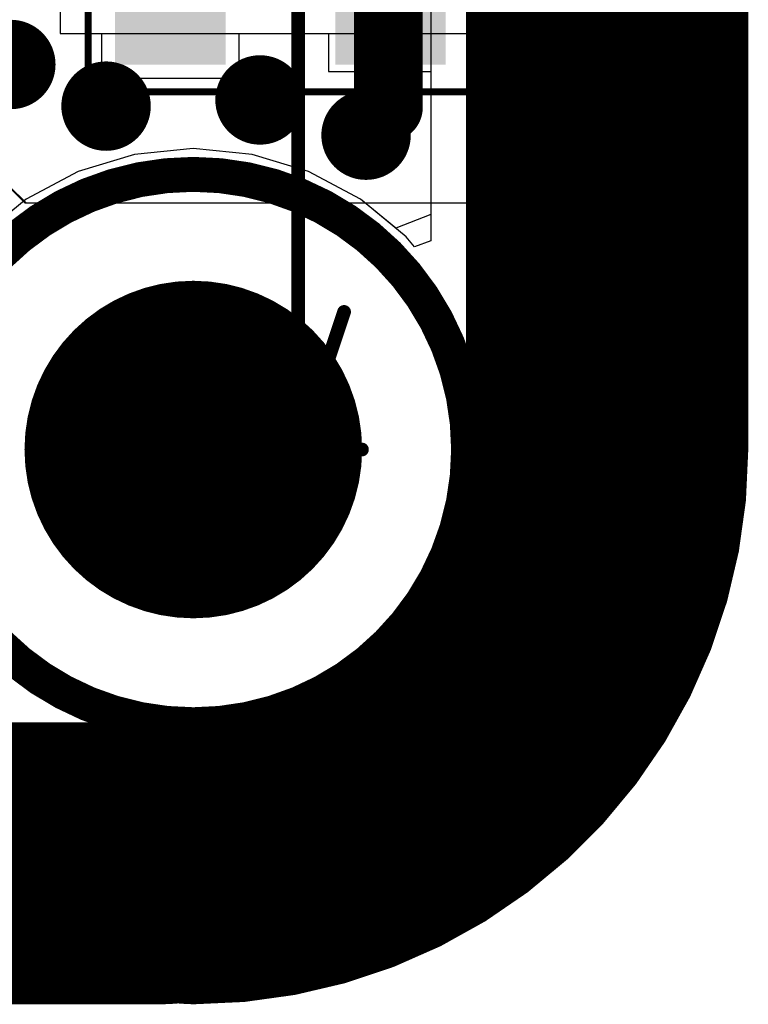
# Model space of a CAD drawing. Header units: millimetres. Extents: x -2 to 68, y -2 to 27.4.
# Tile 500 of 594: x 62.7 to 68, y -2 to 5.2. Entities that reach past the tile are written whole.
import ezdxf

# ---------------------------------------------------------------- set-up
doc = ezdxf.new("R2010")
doc.units = ezdxf.units.MM
for name, color, linetype in [('BottomLayer', 5, 'Continuous'), ('BottomSolder', 6, 'Continuous'), ('DrillGuide', 244, 'Continuous'), ('KeepOutLayer', 6, 'Continuous'), ('Mechanical1', 6, 'Continuous'), ('Mechanical13', 56, 'Continuous'), ('Mechanical15', 56, 'Continuous'), ('Mechanical3', 76, 'Continuous'), ('Mechanical4', 56, 'Continuous'), ('MidLayer1', 16, 'Continuous'), ('MidLayer2', 76, 'Continuous'), ('MidLayer3', 90, 'Continuous'), ('MidLayer4', 156, 'Continuous'), ('MidLayer5', 130, 'Continuous'), ('MidLayer6', 216, 'Continuous'), ('MidLayer7', 6, 'Continuous'), ('MidLayer8', 54, 'Continuous'), ('MultiLayer', 9, 'Continuous'), ('PadHoleLayer', 156, 'Continuous'), ('TopLayer', 1, 'Continuous'), ('TopPaste', 8, 'Continuous'), ('TopSolder', 216, 'Continuous'), ('ViaHoleLayer', 16, 'Continuous')]:
    doc.layers.add(name, color=color, linetype=linetype)

# ---------------------------------------------------------------- blocks, each defined once
blk = doc.blocks.new('2450AT42E0100E_165')
at = {"layer": 'Mechanical13', "const_width": 0.1}
for points in [[(2.5, 1), (-2.5, 1)], [(-2.5, -1), (-2.5, 1)], [(2.5, -1), (2.5, 1)], [(2.5, -1), (-2.5, -1)]]:
    blk.add_lwpolyline(points, dxfattribs=at)
at = {"layer": 'Mechanical13', "const_width": 0.05}
for points in [[(-2.525, 1, 1), (-2.475, 1, 1)], [(-2.525, 1, 1), (-2.475, 1, 1)], [(2.475, 1, 1), (2.525, 1, 1)], [(2.475, 1, 1), (2.525, 1, 1)], [(-2.525, -1, 1), (-2.475, -1, 1)], [(-2.525, -1, 1), (-2.475, -1, 1)], [(2.475, -1, 1), (2.525, -1, 1)], [(2.475, -1, 1), (2.525, -1, 1)]]:
    blk.add_lwpolyline(points, format="xyb", close=True, dxfattribs=at)
at = {"layer": 'Mechanical15'}
for points, const_width in [([(3.429, 1.4), (-3.429, 1.4)], 0.0508), ([(-3.429, -1.397), (-3.429, 1.4)], 0.0508), ([(3.429, -1.397), (3.429, 1.4)], 0.0508), ([(0, -0.35), (0, 0.35)], 0.05), ([(0.35, 0), (-0.35, 0)], 0.05), ([(3.429, -1.397), (-3.429, -1.397)], 0.0508)]:
    blk.add_lwpolyline(points, dxfattribs=dict(at, const_width=const_width))
for points, const_width in [([(-3.4417, 1.4, 1), (-3.4163, 1.4, 1)], 0.0254), ([(-3.4417, 1.4, 1), (-3.4163, 1.4, 1)], 0.0254), ([(3.4163, 1.4, 1), (3.4417, 1.4, 1)], 0.0254), ([(3.4163, 1.4, 1), (3.4417, 1.4, 1)], 0.0254), ([(-0.0125, 0.35, 1), (0.0125, 0.35, 1)], 0.025), ([(0.25, 0, 1), (-0.25, 0, 1)], 0.05), ([(-0.3625, 0, 1), (-0.3375, 0, 1)], 0.025), ([(-0.2625, 0, 1), (-0.2375, 0, 1)], 0.025), ([(0.2375, 0, 1), (0.2625, 0, 1)], 0.025), ([(0.3375, 0, 1), (0.3625, 0, 1)], 0.025), ([(-0.0125, -0.35, 1), (0.0125, -0.35, 1)], 0.025), ([(-3.4417, -1.397, 1), (-3.4163, -1.397, 1)], 0.0254), ([(-3.4417, -1.397, 1), (-3.4163, -1.397, 1)], 0.0254), ([(3.4163, -1.397, 1), (3.4417, -1.397, 1)], 0.0254), ([(3.4163, -1.397, 1), (3.4417, -1.397, 1)], 0.0254)]:
    blk.add_lwpolyline(points, format="xyb", close=True, dxfattribs=dict(at, const_width=const_width))
at = {"layer": 'TopLayer'}
for points in [[(-1, 1.1), (-3.13, 1.1), (-1, 0.5), (-3.13, 0.5)], [(3.13, 1.1), (1, 1.1), (3.13, 0.5), (1, 0.5)], [(-1, -0.5), (-3.13, -0.5), (-1, -1.1), (-3.13, -1.1)], [(3.13, -0.5), (1, -0.5), (3.13, -1.1), (1, -1.1)]]:
    blk.add_solid(points, dxfattribs=at)
at = {"layer": 'TopPaste'}
for points in [[(-1, 1.1), (-3.13, 1.1), (-1, 0.5), (-3.13, 0.5)], [(3.13, 1.1), (1, 1.1), (3.13, 0.5), (1, 0.5)], [(-1, -0.5), (-3.13, -0.5), (-1, -1.1), (-3.13, -1.1)], [(3.13, -0.5), (1, -0.5), (3.13, -1.1), (1, -1.1)]]:
    blk.add_solid(points, dxfattribs=at)
at = {"layer": 'TopSolder'}
for points in [[(-0.8984, 1.2016), (-3.2316, 1.2016), (-0.8984, 0.3984), (-3.2316, 0.3984)], [(3.2316, 1.2016), (0.8984, 1.2016), (3.2316, 0.3984), (0.8984, 0.3984)], [(-0.8984, -0.3984), (-3.2316, -0.3984), (-0.8984, -1.2016), (-3.2316, -1.2016)], [(3.2316, -0.3984), (0.8984, -0.3984), (3.2316, -1.2016), (0.8984, -1.2016)]]:
    blk.add_solid(points, dxfattribs=at)

msp = doc.modelspace()

# ---------------------------------------------------------------- linework, layer by layer
at = {"layer": 'BottomLayer'}
for p, q in [((65.7341, 15.4539), (65.7341, 3.5488)), ((63.5812, 4.1775), (63.1709, 4.053)), ((64.008, 4.2195), (63.5812, 4.1775)), ((64.4348, 4.1775), (64.008, 4.2195)), ((64.8451, 4.053), (64.4348, 4.1775)), ((63.1709, 4.053), (62.7927, 3.8509)), ((65.2233, 3.8509), (64.8451, 4.053)), ((62.7927, 3.8509), (62.4612, 3.5788)), ((65.5548, 3.5788), (65.2233, 3.8509)), ((65.6145, 3.506), (65.5548, 3.5788)), ((65.7341, 3.5488), (65.6145, 3.506))]:
    msp.add_line(p, q, dxfattribs=at)
for points, const_width in [([(62.5195, 4.8306, 1), (62.8445, 4.8306, 1)], 0.325), ([(64.3302, 4.5728, 1), (64.6552, 4.5728, 1)], 0.325), ([(63.2115, 4.5279, 1), (63.5365, 4.5279, 1)], 0.325), ([(65.1005, 4.3167, 1), (65.4255, 4.3167, 1)], 0.325), ([(63.4455, 2.032, 1), (64.5705, 2.032, 1)], 1.125)]:
    msp.add_lwpolyline(points, format="xyb", close=True, dxfattribs=dict(at, const_width=const_width))
at = {"layer": 'BottomSolder', "const_width": 1.2266}
msp.add_lwpolyline([(63.3947, 2.032, 1), (64.6213, 2.032, 1)], format="xyb", close=True, dxfattribs=at)
at = {"layer": 'DrillGuide'}
for points, const_width in [([(62.607, 4.8306, 1), (62.757, 4.8306, 1)], 0.15), ([(63.299, 4.5279, 1), (63.449, 4.5279, 1)], 0.15), ([(64.4177, 4.5728, 1), (64.5677, 4.5728, 1)], 0.15), ([(65.188, 4.3167, 1), (65.338, 4.3167, 1)], 0.15), ([(64.0469, 0, 1), (64.0969, 0, 1)], 0.05)]:
    msp.add_lwpolyline(points, format="xyb", close=True, dxfattribs=dict(at, const_width=const_width))
at = {"layer": 'DrillGuide', "const_width": 0.1}
msp.add_lwpolyline([(2.208, 0), (64.0719, 0)], dxfattribs=at)
at = {"layer": 'KeepOutLayer'}
for points, const_width in [([(66.008, 2.032, 1), (62.008, 2.032, 1)], 0.254), ([(65.9445, 2.032, 1), (66.0715, 2.032, 1)], 0.127)]:
    msp.add_lwpolyline(points, format="xyb", close=True, dxfattribs=dict(at, const_width=const_width))
at = {"layer": 'Mechanical1', "const_width": 0.1}
for points in [[(64.77, 2.032), (64.77, 8.4593)], [(64.4367, 3.032), (64.77, 2.032)], [(64.77, 2.032), (65.1033, 3.032)], [(64.67, 2.032), (65.233, 2.032)]]:
    msp.add_lwpolyline(points, dxfattribs=at)
at = {"layer": 'Mechanical1', "const_width": 0.05}
for points in [[(64.4117, 3.032, 1), (64.4617, 3.032, 1)], [(65.0783, 3.032, 1), (65.1283, 3.032, 1)], [(64.645, 2.032, 1), (64.695, 2.032, 1)], [(64.745, 2.032, 1), (64.795, 2.032, 1)], [(64.745, 2.032, 1), (64.795, 2.032, 1)], [(64.745, 2.032, 1), (64.795, 2.032, 1)], [(65.208, 2.032, 1), (65.258, 2.032, 1)]]:
    msp.add_lwpolyline(points, format="xyb", close=True, dxfattribs=at)
at = {"layer": 'Mechanical3', "const_width": 2}
for points in [[(67.04, 2.032), (67.04, 23.368)], [(60.2, -1), (63.7877, -1)]]:
    msp.add_lwpolyline(points, dxfattribs=at)
msp.add_lwpolyline([(67.04, 2.032, -0.414214), (64.008, -1)], format="xyb", dxfattribs=at)
at = {"layer": 'Mechanical3', "const_width": 1}
for points in [[(66.54, 2.032, 1), (67.54, 2.032, 1)], [(66.54, 2.032, 1), (67.54, 2.032, 1)], [(63.2877, -1, 1), (64.2877, -1, 1)], [(63.508, -1, 1), (64.508, -1, 1)]]:
    msp.add_lwpolyline(points, format="xyb", close=True, dxfattribs=at)
at = {"layer": 'Mechanical4', "const_width": 0.1}
for points in [[(66.04, 2.032), (66.04, 23.368)], [(2.032, 0), (64.008, 0)]]:
    msp.add_lwpolyline(points, dxfattribs=at)
msp.add_lwpolyline([(66.04, 2.032, -0.414214), (64.008, 0)], format="xyb", dxfattribs=at)
at = {"layer": 'Mechanical4', "const_width": 0.05}
for points in [[(66.015, 2.032, 1), (66.065, 2.032, 1)], [(66.015, 2.032, 1), (66.065, 2.032, 1)], [(63.983, 0, 1), (64.033, 0, 1)], [(63.983, 0, 1), (64.033, 0, 1)]]:
    msp.add_lwpolyline(points, format="xyb", close=True, dxfattribs=at)
at = {"layer": 'MidLayer1'}
for p, q in [((66.1, 3.825), (66.1, 14.8066)), ((62.6734, 3.9448), (62.7932, 3.825)), ((62.7932, 3.825), (66.1, 3.825))]:
    msp.add_line(p, q, dxfattribs=at)
for points, const_width in [([(62.5195, 4.8306, 1), (62.8445, 4.8306, 1)], 0.325), ([(64.3302, 4.5728, 1), (64.6552, 4.5728, 1)], 0.325), ([(63.2115, 4.5279, 1), (63.5365, 4.5279, 1)], 0.325), ([(65.1005, 4.3167, 1), (65.4255, 4.3167, 1)], 0.325), ([(63.4455, 2.032, 1), (64.5705, 2.032, 1)], 1.125)]:
    msp.add_lwpolyline(points, format="xyb", close=True, dxfattribs=dict(at, const_width=const_width))
at = {"layer": 'MidLayer2'}
for p, q in [((66.1, 3.825), (66.1, 14.8066)), ((62.6734, 3.9448), (62.7932, 3.825)), ((62.7932, 3.825), (66.1, 3.825))]:
    msp.add_line(p, q, dxfattribs=at)
for points, const_width in [([(62.5195, 4.8306, 1), (62.8445, 4.8306, 1)], 0.325), ([(64.3302, 4.5728, 1), (64.6552, 4.5728, 1)], 0.325), ([(63.2115, 4.5279, 1), (63.5365, 4.5279, 1)], 0.325), ([(65.1005, 4.3167, 1), (65.4255, 4.3167, 1)], 0.325), ([(63.4455, 2.032, 1), (64.5705, 2.032, 1)], 1.125)]:
    msp.add_lwpolyline(points, format="xyb", close=True, dxfattribs=dict(at, const_width=const_width))
at = {"layer": 'MidLayer3'}
for p, q in [((66.0907, 3.825), (66.0907, 14.8066)), ((62.6641, 3.9448), (62.7839, 3.825)), ((62.7839, 3.825), (66.0907, 3.825))]:
    msp.add_line(p, q, dxfattribs=at)
for points, const_width in [([(62.5195, 4.8306, 1), (62.8445, 4.8306, 1)], 0.325), ([(64.3302, 4.5728, 1), (64.6552, 4.5728, 1)], 0.325), ([(63.2115, 4.5279, 1), (63.5365, 4.5279, 1)], 0.325), ([(65.1005, 4.3167, 1), (65.4255, 4.3167, 1)], 0.325), ([(63.4455, 2.032, 1), (64.5705, 2.032, 1)], 1.125)]:
    msp.add_lwpolyline(points, format="xyb", close=True, dxfattribs=dict(at, const_width=const_width))
at = {"layer": 'MidLayer4'}
for p, q in [((65.7341, 15.4539), (65.7341, 3.5488)), ((63.5812, 4.1775), (63.1709, 4.053)), ((64.008, 4.2195), (63.5812, 4.1775)), ((64.4348, 4.1775), (64.008, 4.2195)), ((64.8451, 4.053), (64.4348, 4.1775)), ((63.1709, 4.053), (62.7927, 3.8509)), ((65.2233, 3.8509), (64.8451, 4.053)), ((62.7927, 3.8509), (62.4612, 3.5788)), ((65.5548, 3.5788), (65.2233, 3.8509)), ((65.6145, 3.506), (65.5548, 3.5788)), ((65.7341, 3.5488), (65.6145, 3.506))]:
    msp.add_line(p, q, dxfattribs=at)
for points, const_width in [([(62.5195, 4.8306, 1), (62.8445, 4.8306, 1)], 0.325), ([(64.3302, 4.5728, 1), (64.6552, 4.5728, 1)], 0.325), ([(63.2115, 4.5279, 1), (63.5365, 4.5279, 1)], 0.325), ([(65.1005, 4.3167, 1), (65.4255, 4.3167, 1)], 0.325), ([(63.4455, 2.032, 1), (64.5705, 2.032, 1)], 1.125)]:
    msp.add_lwpolyline(points, format="xyb", close=True, dxfattribs=dict(at, const_width=const_width))
at = {"layer": 'MidLayer5'}
for p, q in [((66.1, 3.825), (66.1, 14.8066)), ((62.6734, 3.9448), (62.7932, 3.825)), ((62.7932, 3.825), (66.1, 3.825))]:
    msp.add_line(p, q, dxfattribs=at)
for points, const_width in [([(62.5195, 4.8306, 1), (62.8445, 4.8306, 1)], 0.325), ([(64.3302, 4.5728, 1), (64.6552, 4.5728, 1)], 0.325), ([(63.2115, 4.5279, 1), (63.5365, 4.5279, 1)], 0.325), ([(65.1005, 4.3167, 1), (65.4255, 4.3167, 1)], 0.325), ([(63.4455, 2.032, 1), (64.5705, 2.032, 1)], 1.125)]:
    msp.add_lwpolyline(points, format="xyb", close=True, dxfattribs=dict(at, const_width=const_width))
at = {"layer": 'MidLayer6'}
for p, q in [((66.1, 3.825), (66.1, 14.8066)), ((62.6734, 3.9448), (62.7932, 3.825)), ((62.7932, 3.825), (66.1, 3.825))]:
    msp.add_line(p, q, dxfattribs=at)
for points, const_width in [([(62.5195, 4.8306, 1), (62.8445, 4.8306, 1)], 0.325), ([(64.3302, 4.5728, 1), (64.6552, 4.5728, 1)], 0.325), ([(63.2115, 4.5279, 1), (63.5365, 4.5279, 1)], 0.325), ([(65.1005, 4.3167, 1), (65.4255, 4.3167, 1)], 0.325), ([(63.4455, 2.032, 1), (64.5705, 2.032, 1)], 1.125)]:
    msp.add_lwpolyline(points, format="xyb", close=True, dxfattribs=dict(at, const_width=const_width))
at = {"layer": 'MidLayer7'}
for p, q in [((66.1, 3.825), (66.1, 14.8066)), ((62.6734, 3.9448), (62.7932, 3.825)), ((62.7932, 3.825), (66.1, 3.825))]:
    msp.add_line(p, q, dxfattribs=at)
for points, const_width in [([(62.5195, 4.8306, 1), (62.8445, 4.8306, 1)], 0.325), ([(64.3302, 4.5728, 1), (64.6552, 4.5728, 1)], 0.325), ([(63.2115, 4.5279, 1), (63.5365, 4.5279, 1)], 0.325), ([(65.1005, 4.3167, 1), (65.4255, 4.3167, 1)], 0.325), ([(63.4455, 2.032, 1), (64.5705, 2.032, 1)], 1.125)]:
    msp.add_lwpolyline(points, format="xyb", close=True, dxfattribs=dict(at, const_width=const_width))
at = {"layer": 'MidLayer8'}
for p, q in [((66.1, 3.825), (66.1, 14.8066)), ((62.6734, 3.9448), (62.7932, 3.825)), ((62.7932, 3.825), (66.1, 3.825))]:
    msp.add_line(p, q, dxfattribs=at)
for points, const_width in [([(62.5195, 4.8306, 1), (62.8445, 4.8306, 1)], 0.325), ([(64.3302, 4.5728, 1), (64.6552, 4.5728, 1)], 0.325), ([(63.2115, 4.5279, 1), (63.5365, 4.5279, 1)], 0.325), ([(65.1005, 4.3167, 1), (65.4255, 4.3167, 1)], 0.325), ([(63.4455, 2.032, 1), (64.5705, 2.032, 1)], 1.125)]:
    msp.add_lwpolyline(points, format="xyb", close=True, dxfattribs=dict(at, const_width=const_width))
at = {"layer": 'MultiLayer'}
for points, const_width in [([(62.5195, 4.8306, 1), (62.8445, 4.8306, 1)], 0.325), ([(64.3302, 4.5728, 1), (64.6552, 4.5728, 1)], 0.325), ([(63.2115, 4.5279, 1), (63.5365, 4.5279, 1)], 0.325), ([(65.1005, 4.3167, 1), (65.4255, 4.3167, 1)], 0.325), ([(63.4455, 2.032, 1), (64.5705, 2.032, 1)], 1.125)]:
    msp.add_lwpolyline(points, format="xyb", close=True, dxfattribs=dict(at, const_width=const_width))
at = {"layer": 'PadHoleLayer', "const_width": 1.125}
msp.add_lwpolyline([(63.4455, 2.032, 1), (64.5705, 2.032, 1)], format="xyb", close=True, dxfattribs=at)
at = {"layer": 'TopLayer'}
for p, q in [((63.04, 11.3155), (63.04, 5.0555)), ((66.0405, 5.0555), (66.0405, 11.3155)), ((63.04, 8.0845), (63.04, 5.0555)), ((63.04, 8.0845), (63.04, 5.0555)), ((63.04, 5.0555), (66.0405, 5.0555)), ((63.04, 5.0555), (63.3405, 5.0555)), ((63.04, 5.0555), (63.3405, 5.0555)), ((63.3405, 5.0555), (63.3405, 4.7304)), ((63.3405, 5.0555), (63.3405, 4.7304)), ((64.3405, 4.7304), (64.3405, 5.0555)), ((64.3405, 5.0555), (64.9905, 5.0555)), ((64.3405, 4.7304), (64.3405, 5.0555)), ((64.3405, 5.0555), (64.9905, 5.0555)), ((64.9905, 5.0555), (64.9905, 4.7804)), ((64.9905, 5.0555), (64.9905, 4.7804)), ((63.3405, 4.7304), (64.3405, 4.7304)), ((63.3405, 4.7304), (64.3405, 4.7304)), ((64.9905, 4.7804), (65.7341, 4.7804)), ((64.9905, 4.7804), (65.7341, 4.7804)), ((65.7341, 4.7804), (65.7341, 3.5488)), ((65.7341, 4.7804), (65.7341, 3.7412)), ((63.5812, 4.1775), (63.1709, 4.053)), ((63.5812, 4.1775), (63.1709, 4.053)), ((64.008, 4.2195), (63.5812, 4.1775)), ((64.008, 4.2195), (63.5812, 4.1775)), ((64.4348, 4.1775), (64.008, 4.2195)), ((64.4348, 4.1775), (64.008, 4.2195)), ((64.8451, 4.053), (64.4348, 4.1775)), ((64.8451, 4.053), (64.4348, 4.1775)), ((63.1709, 4.053), (62.7927, 3.8509)), ((63.1709, 4.053), (62.7927, 3.8509)), ((65.2233, 3.8509), (64.8451, 4.053)), ((65.2233, 3.8509), (64.8451, 4.053)), ((62.7927, 3.8509), (62.4612, 3.5788)), ((62.7927, 3.8509), (62.4612, 3.5788)), ((65.5548, 3.5788), (65.2233, 3.8509)), ((65.4801, 3.6401), (65.2233, 3.8509)), ((65.7341, 3.7412), (65.4801, 3.6401)), ((65.6145, 3.506), (65.5548, 3.5788)), ((65.7341, 3.5488), (65.6145, 3.506))]:
    msp.add_line(p, q, dxfattribs=at)
at = {"layer": 'TopLayer', "const_width": 0.5}
for points in [[(65.4252, 4.5195), (65.4252, 5.9802)], [(65.263, 4.3573), (65.4252, 4.5195)], [(65.263, 4.3167), (65.263, 4.3573)]]:
    msp.add_lwpolyline(points, dxfattribs=at)
at = {"layer": 'TopLayer'}
for points, const_width in [([(62.5195, 4.8306, 1), (62.8445, 4.8306, 1)], 0.325), ([(64.3302, 4.5728, 1), (64.6552, 4.5728, 1)], 0.325), ([(63.2115, 4.5279, 1), (63.5365, 4.5279, 1)], 0.325), ([(65.3002, 4.5195, 1), (65.5502, 4.5195, 1)], 0.25), ([(65.3002, 4.5195, 1), (65.5502, 4.5195, 1)], 0.25), ([(65.1005, 4.3167, 1), (65.4255, 4.3167, 1)], 0.325), ([(65.138, 4.3573, 1), (65.388, 4.3573, 1)], 0.25), ([(65.138, 4.3573, 1), (65.388, 4.3573, 1)], 0.25), ([(65.138, 4.3167, 1), (65.388, 4.3167, 1)], 0.25), ([(63.4455, 2.032, 1), (64.5705, 2.032, 1)], 1.125)]:
    msp.add_lwpolyline(points, format="xyb", close=True, dxfattribs=dict(at, const_width=const_width))
at = {"layer": 'TopSolder', "const_width": 1.2266}
msp.add_lwpolyline([(63.3947, 2.032, 1), (64.6213, 2.032, 1)], format="xyb", close=True, dxfattribs=at)
at = {"layer": 'ViaHoleLayer', "const_width": 0.15}
for points in [[(62.607, 4.8306, 1), (62.757, 4.8306, 1)], [(63.299, 4.5279, 1), (63.449, 4.5279, 1)], [(64.4177, 4.5728, 1), (64.5677, 4.5728, 1)], [(65.188, 4.3167, 1), (65.338, 4.3167, 1)]]:
    msp.add_lwpolyline(points, format="xyb", close=True, dxfattribs=at)

# ---------------------------------------------------------------- block references
at = {"rotation": 270}
msp.add_blockref('2450AT42E0100E_165', (64.6405, 8.0604), dxfattribs=at)

doc.saveas('drawing.dxf')
